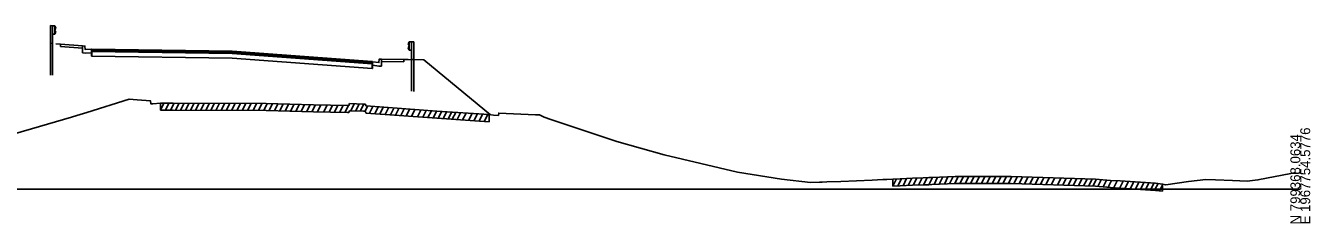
# Model space of a CAD drawing. Extents: x 1017 to 19997, y -1947 to 50737.
# Drawn here: x 14838.8 to 15202.8, y 16490.3 to 16546.4 of the extents above; entities that cross this region are included whole.
import ezdxf

# ---------------------------------------------------------------- set-up
doc = ezdxf.new("R2010")
doc.units = 0
for name, color, linetype in [('RD_GPK_XS_Cell', 7, 'Continuous'), ('RD_XS_Base', 7, 'Continuous'), ('RD_XS_CurbBase', 7, 'Continuous'), ('RD_XS_ExGround', 7, 'Continuous'), ('RD_XS_ExPaveRet', 7, 'Continuous'), ('RD_XS_GR', 7, 'Continuous'), ('RD_XS_Greenside', 7, 'Continuous'), ('RD_XS_Pave', 7, 'Continuous'), ('RD_XS_PaveOvlay', 7, 'Continuous'), ('RD_XS_SW', 7, 'Continuous'), ('RD_XS_SWbase', 7, 'Continuous')]:
    doc.layers.add(name, color=color, linetype=linetype)

msp = doc.modelspace()

# ---------------------------------------------------------------- linework, layer by layer
at = {"layer": 'RD_GPK_XS_Cell'}
msp.add_line((14600, 16500), (15200, 16500), dxfattribs=at)
at = {"layer": 'RD_XS_Base'}
for points in [[(14857.49, 16537.74), (14857.49, 16539.07)], [(14857.62, 16537.74), (14857.49, 16537.74)], [(14857.62, 16537.74), (14857.62, 16539.07)], [(14936.99, 16534.21), (14897.31, 16537.16), (14857.62, 16537.74)], [(14936.99, 16535.54), (14936.99, 16534.21)], [(14937.12, 16534.2), (14936.99, 16534.21)], [(14937.12, 16535.53), (14937.12, 16534.2)]]:
    msp.add_lwpolyline(points, dxfattribs=at)
at = {"layer": 'RD_XS_CurbBase'}
for points in [[(14857.49, 16539.67), (14855.7, 16539.59), (14855.6, 16540.59), (14854.97, 16540.63)], [(14854.97, 16540.63), (14854.97, 16538.63)], [(14854.97, 16538.63), (14855.7, 16538.59), (14857.49, 16538.67)], [(14857.49, 16538.67), (14857.49, 16539.67)], [(14937.12, 16536.12), (14938.91, 16535.88), (14939.01, 16536.88), (14939.65, 16536.85)], [(14937.12, 16535.12), (14937.12, 16536.12)], [(14939.65, 16534.85), (14938.91, 16534.88), (14937.12, 16535.12)], [(14939.65, 16536.85), (14939.65, 16534.85)]]:
    msp.add_lwpolyline(points, dxfattribs=at)
at = {"layer": 'RD_XS_ExGround'}
msp.add_lwpolyline([(14826.11, 16512.99), (14851.85, 16520.41), (14853.33, 16520.85), (14856.14, 16521.73), (14868.17, 16525.55), (14870.4, 16525.37), (14874.18, 16525.09), (14874.3, 16524.18), (14874.86, 16524.23), (14877, 16524.38), (14880.63, 16524.4), (14906.94, 16524.3), (14920.35, 16523.91), (14929.99, 16523.77), (14930.36, 16523.77), (14930.6, 16524.26), (14934.51, 16524.12), (14935.05, 16524.1), (14935.29, 16523.59), (14955.34, 16522.09), (14970.13, 16521.14), (14971.4, 16520.94), (14972.77, 16520.9), (14972.9, 16521.59), (14983.31, 16521.11), (14984.42, 16521.07), (14985.75, 16520.46), (14987.6, 16519.75), (15006.3, 16513.47), (15019.75, 16509.71), (15040.53, 16504.78), (15053.02, 16502.88), (15061.2, 16501.89), (15063.77, 16501.99), (15064.48, 16502.01), (15065.83, 16502.05), (15069.79, 16502.21), (15078.69, 16502.54), (15081.75, 16502.71), (15082.8, 16502.77), (15084.53, 16502.86), (15086.6, 16502.94), (15090.1, 16503.09), (15093.14, 16503.19), (15094.7, 16503.27), (15095.57, 16503.33), (15102.2, 16503.58), (15118.06, 16503.57), (15141.94, 16502.81), (15146.21, 16502.5), (15148.94, 16502.32), (15158.95, 16501.66), (15161, 16501.46), (15161.89, 16501.19), (15168.3, 16502.18), (15173.24, 16502.74), (15175.95, 16502.64), (15180.79, 16502.49), (15184.96, 16502.29), (15187.99, 16502.64), (15197.35, 16504.43), (15199.51, 16504.56), (15200, 16504.59)], dxfattribs=at)
at = {"layer": 'RD_XS_ExPaveRet'}
for p, q in [((14877, 16522.38), (14878, 16524.38)), ((14877, 16522.38), (14877, 16524.38)), ((14878.43, 16522.39), (14879.43, 16524.39)), ((14879.86, 16522.39), (14880.86, 16524.39)), ((14881.28, 16522.39), (14882.28, 16524.39)), ((14882.7, 16522.39), (14883.7, 16524.38)), ((14884.12, 16522.38), (14885.12, 16524.38)), ((14885.55, 16522.38), (14886.55, 16524.37)), ((14886.99, 16522.37), (14887.99, 16524.37)), ((14888.43, 16522.37), (14889.43, 16524.36)), ((14889.87, 16522.36), (14890.87, 16524.36)), ((14891.31, 16522.36), (14892.31, 16524.35)), ((14892.75, 16522.35), (14893.75, 16524.35)), ((14894.19, 16522.35), (14895.19, 16524.34)), ((14895.63, 16522.34), (14896.63, 16524.34)), ((14897.15, 16522.34), (14898.15, 16524.33)), ((14898.67, 16522.33), (14899.67, 16524.33)), ((14900.2, 16522.33), (14901.2, 16524.32)), ((14901.72, 16522.32), (14902.72, 16524.32)), ((14903.25, 16522.31), (14904.25, 16524.31)), ((14904.78, 16522.31), (14905.77, 16524.31)), ((14906.3, 16522.3), (14907.3, 16524.29)), ((14907.82, 16522.28), (14908.8, 16524.25)), ((14909.33, 16522.23), (14910.32, 16524.2)), ((14910.84, 16522.19), (14911.83, 16524.16)), ((14912.36, 16522.15), (14913.34, 16524.12)), ((14913.87, 16522.1), (14914.86, 16524.07)), ((14915.38, 16522.06), (14916.37, 16524.03)), ((14916.9, 16522.01), (14917.88, 16523.99)), ((14918.41, 16521.97), (14919.4, 16523.94)), ((14919.92, 16521.93), (14920.91, 16523.91)), ((14921.51, 16521.9), (14922.5, 16523.88)), ((14923.26, 16521.87), (14924.25, 16523.86)), ((14924.79, 16521.85), (14925.78, 16523.83)), ((14926.32, 16521.82), (14927.31, 16523.81)), ((14927.8, 16521.8), (14928.79, 16523.79)), ((14929.28, 16521.78), (14930.27, 16523.77)), ((14930.96, 16522.24), (14931.94, 16524.21)), ((14932.38, 16522.19), (14933.36, 16524.16)), ((14933.62, 16522.15), (14934.6, 16524.11)), ((14935, 16522.1), (14935.73, 16523.56)), ((14936.25, 16521.52), (14937.21, 16523.45)), ((14937.73, 16521.41), (14938.69, 16523.33)), ((14939.21, 16521.3), (14940.17, 16523.22)), ((14940.69, 16521.19), (14941.65, 16523.11)), ((14942.17, 16521.08), (14943.13, 16523)), ((14943.65, 16520.97), (14944.61, 16522.89)), ((14945.13, 16520.85), (14946.09, 16522.78)), ((14946.61, 16520.74), (14947.57, 16522.67)), ((14948.15, 16520.63), (14949.11, 16522.56)), ((14949.85, 16520.5), (14950.82, 16522.43)), ((14951.34, 16520.39), (14952.3, 16522.32)), ((14952.82, 16520.28), (14953.79, 16522.21)), ((14954.26, 16520.17), (14955.23, 16522.1)), ((14955.7, 16520.07), (14956.67, 16522.01)), ((14957.1, 16519.98), (14958.07, 16521.92)), ((14958.5, 16519.89), (14959.47, 16521.83)), ((14959.72, 16519.81), (14960.69, 16521.75)), ((14961.09, 16519.72), (14962.06, 16521.66)), ((14962.64, 16519.62), (14963.61, 16521.56)), ((14964.35, 16519.51), (14965.32, 16521.45)), ((14965.85, 16519.42), (14966.81, 16521.36)), ((14967.34, 16519.32), (14968.31, 16521.26)), ((14968.78, 16519.23), (14969.75, 16521.17)), ((14970.13, 16519.14), (14970.13, 16521.14)), ((15084.53, 16500.86), (15085.55, 16502.9)), ((15084.53, 16500.86), (15084.53, 16502.86)), ((15085.98, 16500.92), (15087, 16502.96)), ((15087.44, 16500.98), (15088.46, 16503.02)), ((15088.89, 16501.04), (15089.91, 16503.08)), ((15090.35, 16501.1), (15091.36, 16503.13)), ((15091.79, 16501.15), (15092.81, 16503.18)), ((15093.25, 16501.2), (15094.28, 16503.25)), ((15094.73, 16501.27), (15095.76, 16503.34)), ((15096.21, 16501.35), (15097.23, 16503.39)), ((15097.68, 16501.41), (15098.7, 16503.45)), ((15099.15, 16501.46), (15100.17, 16503.5)), ((15100.62, 16501.52), (15101.64, 16503.56)), ((15102.09, 16501.57), (15103.09, 16503.58)), ((15103.54, 16501.58), (15104.54, 16503.58)), ((15105.05, 16501.58), (15106.05, 16503.58)), ((15106.58, 16501.58), (15107.58, 16503.57)), ((15108.11, 16501.57), (15109.11, 16503.57)), ((15109.64, 16501.57), (15110.64, 16503.57)), ((15111.17, 16501.57), (15112.17, 16503.57)), ((15112.69, 16501.57), (15113.69, 16503.57)), ((15114.22, 16501.57), (15115.22, 16503.57)), ((15115.75, 16501.57), (15116.75, 16503.57)), ((15117.29, 16501.57), (15118.28, 16503.56)), ((15118.81, 16501.54), (15119.79, 16503.51)), ((15120.32, 16501.5), (15121.3, 16503.46)), ((15121.83, 16501.45), (15122.82, 16503.42)), ((15123.34, 16501.4), (15124.33, 16503.37)), ((15124.85, 16501.35), (15125.84, 16503.32)), ((15126.36, 16501.3), (15127.35, 16503.27)), ((15127.87, 16501.26), (15128.86, 16503.22)), ((15129.45, 16501.21), (15130.43, 16503.17)), ((15131.19, 16501.15), (15132.17, 16503.12)), ((15132.71, 16501.1), (15133.69, 16503.07)), ((15134.22, 16501.05), (15135.21, 16503.02)), ((15135.69, 16501.01), (15136.68, 16502.98)), ((15137.16, 16500.96), (15138.14, 16502.93)), ((15138.58, 16500.91), (15139.57, 16502.88)), ((15140.01, 16500.87), (15140.99, 16502.84)), ((15141.24, 16500.83), (15142.22, 16502.79)), ((15142.62, 16500.76), (15143.59, 16502.69)), ((15144.1, 16500.65), (15145.07, 16502.58)), ((15145.58, 16500.55), (15146.55, 16502.48)), ((15147.13, 16500.44), (15148.1, 16502.38)), ((15148.84, 16500.33), (15149.81, 16502.26)), ((15150.33, 16500.23), (15151.3, 16502.17)), ((15151.82, 16500.13), (15152.79, 16502.07)), ((15153.27, 16500.03), (15154.24, 16501.97)), ((15154.71, 16499.94), (15155.68, 16501.87)), ((15156.11, 16499.85), (15157.08, 16501.78)), ((15157.51, 16499.75), (15158.48, 16501.69)), ((15158.73, 16499.67), (15159.69, 16501.59)), ((15160.08, 16499.55), (15161.03, 16501.45)), ((15161, 16499.46), (15161, 16501.46))]:
    msp.add_line(p, q, dxfattribs=at)
for points in [[(14877, 16522.38), (14880.63, 16522.4), (14906.94, 16522.3), (14920.35, 16521.91), (14929.99, 16521.77), (14930.36, 16521.77), (14930.6, 16522.26), (14934.51, 16522.12), (14935.05, 16522.1), (14935.29, 16521.59), (14955.34, 16520.09), (14970.13, 16519.14)], [(15084.53, 16500.86), (15086.6, 16500.94), (15090.1, 16501.09), (15093.14, 16501.19), (15094.7, 16501.27), (15095.57, 16501.33), (15102.2, 16501.58), (15118.06, 16501.57), (15141.94, 16500.81), (15146.21, 16500.5), (15148.94, 16500.32), (15158.95, 16499.66), (15161, 16499.46)]]:
    msp.add_lwpolyline(points, dxfattribs=at)
at = {"layer": 'RD_XS_GR'}
for points in [[(14846.46, 16546.34), (14845.84, 16546.37)], [(14845.84, 16546.37), (14845.84, 16541.37)], [(14846.46, 16541.32), (14846.46, 16546.34)], [(14847.08, 16546.31), (14846.46, 16546.34)], [(14846.46, 16546.34), (14846.46, 16543.98)], [(14847.08, 16543.94), (14847.08, 16546.31)], [(14847.08, 16546.31), (14847.38, 16545.69)], [(14847.38, 16544.53), (14847.08, 16543.94)], [(14847.38, 16545.69), (14847.09, 16545.11)], [(14847.09, 16545.11), (14847.38, 16544.53)], [(14845.84, 16541.37), (14846.46, 16541.32)], [(14845.84, 16541.37), (14845.84, 16532.35)], [(14846.46, 16543.98), (14847.08, 16543.94)], [(14846.46, 16532.32), (14846.46, 16541.32)], [(14947.53, 16541.81), (14947.23, 16541.22)], [(14947.23, 16541.22), (14947.52, 16540.61)], [(14947.52, 16540.61), (14947.23, 16540.06)], [(14947.53, 16541.81), (14948.16, 16541.78)], [(14947.53, 16539.44), (14947.53, 16541.81)], [(14948.16, 16541.78), (14948.78, 16541.75)], [(14948.16, 16536.76), (14948.16, 16541.78)], [(14948.16, 16541.78), (14948.16, 16539.42)], [(14948.78, 16541.75), (14948.78, 16536.75)], [(14947.23, 16540.06), (14947.53, 16539.44)], [(14948.16, 16539.42), (14947.53, 16539.44)], [(14948.78, 16536.75), (14948.16, 16536.76)], [(14948.16, 16527.76), (14948.16, 16536.76)], [(14948.78, 16536.75), (14948.78, 16527.73)]]:
    msp.add_lwpolyline(points, dxfattribs=at)
at = {"layer": 'RD_XS_Greenside'}
for points in [[(14848.65, 16541.14), (14847.38, 16541.24)], [(14945.97, 16536.78), (14947.23, 16536.77)], [(14947.23, 16536.77), (14951.65, 16536.72), (14970.52, 16521.06)]]:
    msp.add_lwpolyline(points, dxfattribs=at)
at = {"layer": 'RD_XS_Pave'}
for points in [[(14857.49, 16539.39), (14857.62, 16539.39)], [(14857.49, 16539.07), (14857.49, 16539.39)], [(14857.62, 16539.07), (14857.49, 16539.07)], [(14857.62, 16539.39), (14897.31, 16538.81), (14936.99, 16535.86)], [(14857.62, 16539.07), (14857.62, 16539.39)], [(14936.99, 16535.54), (14897.31, 16538.49), (14857.62, 16539.07)], [(14936.99, 16535.86), (14936.99, 16535.54)], [(14936.99, 16535.86), (14937.12, 16535.85)], [(14937.12, 16535.53), (14936.99, 16535.54)], [(14937.12, 16535.85), (14937.12, 16535.53)]]:
    msp.add_lwpolyline(points, dxfattribs=at)
at = {"layer": 'RD_XS_PaveOvlay'}
for points in [[(14857.49, 16539.39), (14857.49, 16539.67), (14857.49, 16539.71)], [(14857.49, 16539.71), (14857.62, 16539.71)], [(14857.62, 16539.71), (14897.31, 16539.13), (14936.99, 16536.18)], [(14857.62, 16539.39), (14857.62, 16539.71)], [(14936.99, 16536.18), (14936.99, 16535.86)], [(14936.99, 16536.18), (14937.12, 16536.17)], [(14936.99, 16535.86), (14936.99, 16536.18)], [(14937.12, 16536.17), (14937.12, 16536.12), (14937.12, 16535.85)]]:
    msp.add_lwpolyline(points, dxfattribs=at)
at = {"layer": 'RD_XS_SW'}
for points in [[(14854.97, 16540.63), (14848.65, 16541.14)], [(14939.65, 16536.85), (14945.97, 16536.78)]]:
    msp.add_lwpolyline(points, dxfattribs=at)
at = {"layer": 'RD_XS_SWbase'}
for points in [[(14848.65, 16540.47), (14848.65, 16541.14)], [(14854.97, 16540.63), (14854.97, 16539.96)], [(14854.97, 16539.96), (14848.65, 16540.47)], [(14939.65, 16536.85), (14939.65, 16536.19)], [(14939.65, 16536.19), (14945.97, 16536.12)], [(14945.97, 16536.12), (14945.97, 16536.78)]]:
    msp.add_lwpolyline(points, dxfattribs=at)

# ---------------------------------------------------------------- texts
at = {"layer": 'RD_GPK_XS_Cell'}
for s, p in [('N 799368.0634', (15200, 16490)), ('E 1967754.5776', (15202.8, 16490))]:
    msp.add_text(s, height=2.8, rotation=90, dxfattribs=at).set_placement(p)

doc.saveas('drawing.dxf')
